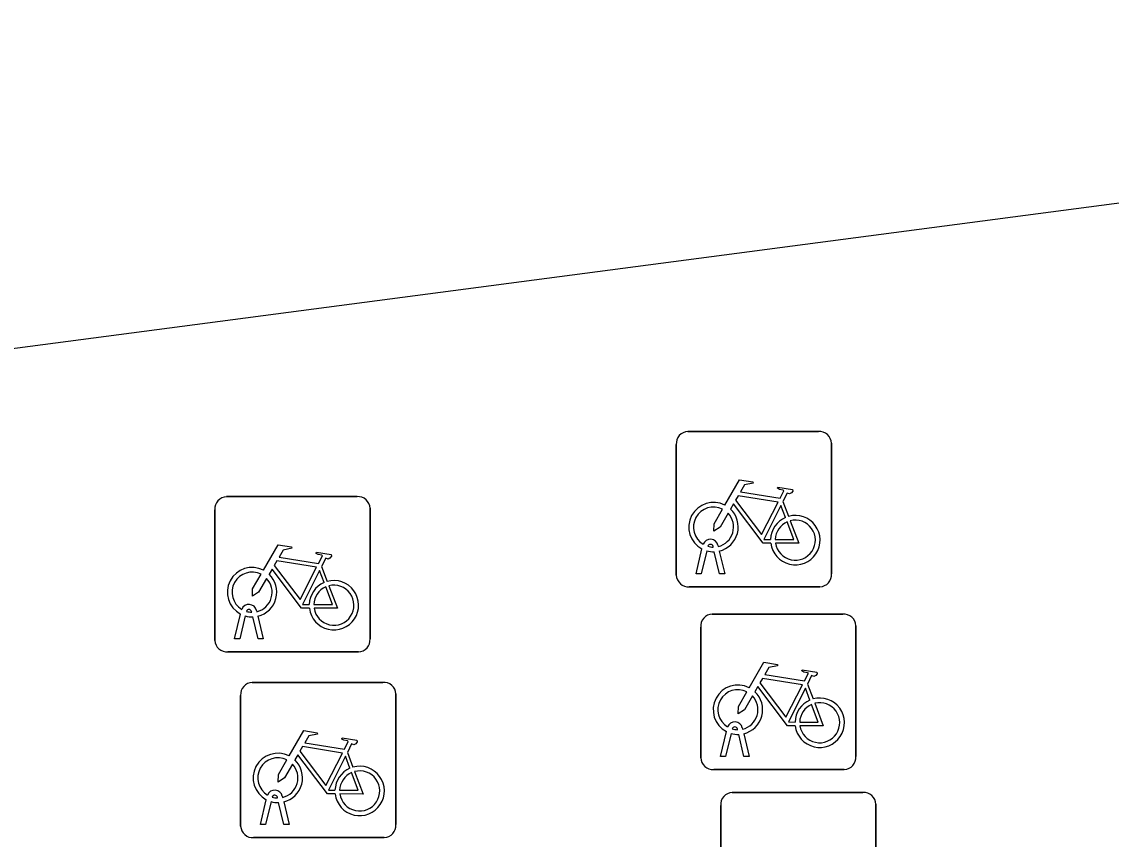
# Model space of a CAD drawing. Extents: x 162157 to 163165, y 378998 to 380775.
# Drawn here: x 162189.98 to 162196.99, y 379864.3 to 379869.56 of the extents above; entities that cross this region are included whole.
import ezdxf

# ---------------------------------------------------------------- set-up
doc = ezdxf.new("R2010")
doc.units = 0
doc.layers.add('IMGEO_Fietsenrek', color=7, linetype='Continuous')
doc.layers.add('IMGEO_Voetpad_open', color=7, linetype='Continuous')

msp = doc.modelspace()

# ---------------------------------------------------------------- linework, layer by layer
at = {"layer": 'IMGEO_Fietsenrek'}
for p, q in [((162194.2699, 379866.9215), (162195.1108, 379866.9215)), ((162195.1108, 379866.9215), (162194.2699, 379866.9215)), ((162194.1955, 379865.9969), (162194.1955, 379866.8378)), ((162194.1955, 379866.8378), (162194.1955, 379865.9969)), ((162195.1945, 379866.8471), (162195.1945, 379866.0062)), ((162195.1945, 379866.0062), (162195.1945, 379866.8471)), ((162191.2999, 379866.5025), (162192.1408, 379866.5025)), ((162192.1408, 379866.5025), (162191.2999, 379866.5025)), ((162191.2255, 379865.5779), (162191.2255, 379866.4188)), ((162191.2255, 379866.4188), (162191.2255, 379865.5779)), ((162192.2245, 379866.4281), (162192.2245, 379865.5872)), ((162192.2245, 379865.5872), (162192.2245, 379866.4281)), ((162194.8822, 379866.4712), (162194.9185, 379866.376)), ((162194.3225, 379866.0063), (162194.3608, 379866.1663)), ((162194.3912, 379866.1541), (162194.3559, 379866.0063)), ((162194.4329, 379866.1779), (162194.4319, 379866.1822)), ((162194.474, 379866.0063), (162194.4401, 379866.148)), ((162194.4636, 379866.1894), (162194.4654, 379866.1815)), ((162194.4724, 379866.1523), (162194.5074, 379866.0063)), ((162191.9122, 379866.0522), (162191.9485, 379865.957)), ((162194.3559, 379866.0063), (162194.3225, 379866.0063)), ((162194.5074, 379866.0063), (162194.474, 379866.0063)), ((162195.1201, 379865.9225), (162194.2792, 379865.9225)), ((162194.2792, 379865.9225), (162195.1201, 379865.9225)), ((162191.3525, 379865.5873), (162191.3908, 379865.7473)), ((162191.4212, 379865.7351), (162191.3859, 379865.5873)), ((162191.4629, 379865.7589), (162191.4619, 379865.7632)), ((162191.504, 379865.5873), (162191.4701, 379865.729)), ((162191.4936, 379865.7704), (162191.4954, 379865.7625)), ((162191.5024, 379865.7333), (162191.5374, 379865.5873)), ((162194.4269, 379865.7465), (162195.2678, 379865.7465)), ((162195.2678, 379865.7465), (162194.4269, 379865.7465)), ((162194.3525, 379864.8219), (162194.3525, 379865.6628)), ((162194.3525, 379865.6628), (162194.3525, 379864.8219)), ((162195.3515, 379865.6721), (162195.3515, 379864.8312)), ((162195.3515, 379864.8312), (162195.3515, 379865.6721)), ((162191.3859, 379865.5873), (162191.3525, 379865.5873)), ((162191.5374, 379865.5873), (162191.504, 379865.5873)), ((162192.1501, 379865.5035), (162191.3092, 379865.5035)), ((162191.3092, 379865.5035), (162192.1501, 379865.5035)), ((162191.4659, 379865.3075), (162192.3068, 379865.3075)), ((162192.3068, 379865.3075), (162191.4659, 379865.3075)), ((162195.0392, 379865.2962), (162195.0755, 379865.201)), ((162191.3915, 379864.3829), (162191.3915, 379865.2238)), ((162191.3915, 379865.2238), (162191.3915, 379864.3829)), ((162192.3905, 379865.2331), (162192.3905, 379864.3922)), ((162192.3905, 379864.3922), (162192.3905, 379865.2331)), ((162194.5899, 379865.0029), (162194.5889, 379865.0072)), ((162194.6206, 379865.0144), (162194.6224, 379865.0065)), ((162194.4795, 379864.8313), (162194.5178, 379864.9913)), ((162194.5482, 379864.9791), (162194.5129, 379864.8313)), ((162194.631, 379864.8313), (162194.5971, 379864.973)), ((162194.6294, 379864.9773), (162194.6644, 379864.8313)), ((162192.0782, 379864.8572), (162192.1145, 379864.762)), ((162194.5129, 379864.8313), (162194.4795, 379864.8313)), ((162194.6644, 379864.8313), (162194.631, 379864.8313)), ((162195.2771, 379864.7475), (162194.4362, 379864.7475)), ((162194.4362, 379864.7475), (162195.2771, 379864.7475)), ((162194.5559, 379864.5985), (162195.3968, 379864.5985)), ((162195.3968, 379864.5985), (162194.5559, 379864.5985)), ((162191.5185, 379864.3923), (162191.5568, 379864.5523)), ((162191.5872, 379864.5401), (162191.5519, 379864.3923)), ((162191.6289, 379864.5639), (162191.6279, 379864.5682)), ((162191.67, 379864.3923), (162191.6361, 379864.534)), ((162191.6596, 379864.5754), (162191.6614, 379864.5675)), ((162191.6684, 379864.5383), (162191.7034, 379864.3923)), ((162195.4805, 379864.5241), (162195.4805, 379863.6832)), ((162195.4805, 379863.6832), (162195.4805, 379864.5241)), ((162194.4815, 379863.6739), (162194.4815, 379864.5148)), ((162194.4815, 379864.5148), (162194.4815, 379863.6739)), ((162191.5519, 379864.3923), (162191.5185, 379864.3923)), ((162191.7034, 379864.3923), (162191.67, 379864.3923)), ((162192.3161, 379864.3085), (162191.4752, 379864.3085)), ((162191.4752, 379864.3085), (162192.3161, 379864.3085))]:
    msp.add_line(p, q, dxfattribs=at)
for points in [[(162194.5081, 379866.4482), (162194.6028, 379866.6117), (162194.689, 379866.5979), (162194.6907, 379866.5892), (162194.6346, 379866.5783), (162194.6084, 379866.533), (162194.8636, 379866.4922)], [(162194.8636, 379866.4922), (162194.8886, 379866.541), (162194.8835, 379866.545), (162194.8603, 379866.5487), (162194.8476, 379866.5562), (162194.8466, 379866.5593), (162194.8488, 379866.5639), (162194.9436, 379866.5488), (162194.9459, 379866.5385), (162194.9365, 379866.5261), (162194.9241, 379866.5197), (162194.9096, 379866.5259), (162194.8822, 379866.4712)], [(162194.8507, 379866.467), (162194.5939, 379866.508), (162194.5772, 379866.4792), (162194.7442, 379866.2589), (162194.8507, 379866.467)], [(162194.5288, 379866.3957), (162194.4772, 379866.3065), (162194.4373, 379866.2805), (162194.4385, 379866.328), (162194.493, 379866.4222)], [(162194.8038, 379866.2035), (162194.7541, 379866.2036), (162194.5634, 379866.4553), (162194.5444, 379866.4225)], [(162194.8987, 379866.369), (162194.8694, 379866.4458), (162194.76, 379866.2277), (162194.8027, 379866.2276)], [(162194.8327, 379866.2275), (162194.9526, 379866.2273), (162194.9094, 379866.3409)], [(162194.9292, 379866.3478), (162194.9842, 379866.2032), (162194.8341, 379866.2035)], [(162191.5381, 379866.0292), (162191.6328, 379866.1927), (162191.719, 379866.1789), (162191.7207, 379866.1702), (162191.6646, 379866.1593), (162191.6384, 379866.114), (162191.8936, 379866.0732)], [(162191.8936, 379866.0732), (162191.9186, 379866.122), (162191.9135, 379866.126), (162191.8903, 379866.1297), (162191.8776, 379866.1372), (162191.8766, 379866.1403), (162191.8788, 379866.1449), (162191.9736, 379866.1298), (162191.9759, 379866.1195), (162191.9665, 379866.1071), (162191.9541, 379866.1007), (162191.9396, 379866.1069), (162191.9122, 379866.0522)], [(162191.8807, 379866.048), (162191.6239, 379866.089), (162191.6072, 379866.0602), (162191.7742, 379865.8399), (162191.8807, 379866.048)], [(162191.5588, 379865.9767), (162191.5072, 379865.8875), (162191.4673, 379865.8615), (162191.4685, 379865.909), (162191.523, 379866.0032)], [(162191.8338, 379865.7845), (162191.7841, 379865.7846), (162191.5934, 379866.0363), (162191.5744, 379866.0035)], [(162191.9287, 379865.95), (162191.8994, 379866.0268), (162191.79, 379865.8087), (162191.8327, 379865.8086)], [(162191.8627, 379865.8085), (162191.9826, 379865.8083), (162191.9394, 379865.9219)], [(162191.9592, 379865.9288), (162192.0142, 379865.7842), (162191.8641, 379865.7845)], [(162194.6651, 379865.2732), (162194.7598, 379865.4367), (162194.846, 379865.4229), (162194.8477, 379865.4142), (162194.7916, 379865.4033), (162194.7654, 379865.358), (162195.0206, 379865.3172)], [(162195.0206, 379865.3172), (162195.0456, 379865.366), (162195.0405, 379865.37), (162195.0173, 379865.3737), (162195.0046, 379865.3812), (162195.0036, 379865.3843), (162195.0058, 379865.3889), (162195.1006, 379865.3738), (162195.1029, 379865.3635), (162195.0935, 379865.3511), (162195.0811, 379865.3447), (162195.0666, 379865.3509), (162195.0392, 379865.2962)], [(162195.0077, 379865.292), (162194.7509, 379865.333), (162194.7342, 379865.3042), (162194.9012, 379865.0839), (162195.0077, 379865.292)], [(162194.6858, 379865.2207), (162194.6342, 379865.1315), (162194.5943, 379865.1055), (162194.5955, 379865.153), (162194.65, 379865.2472)], [(162194.9608, 379865.0285), (162194.9111, 379865.0286), (162194.7204, 379865.2803), (162194.7014, 379865.2475)], [(162195.0557, 379865.194), (162195.0264, 379865.2708), (162194.917, 379865.0527), (162194.9597, 379865.0526)], [(162194.9897, 379865.0525), (162195.1096, 379865.0523), (162195.0664, 379865.1659)], [(162195.0862, 379865.1728), (162195.1412, 379865.0282), (162194.9911, 379865.0285)], [(162191.7041, 379864.8342), (162191.7988, 379864.9977), (162191.885, 379864.9839), (162191.8867, 379864.9752), (162191.8306, 379864.9643), (162191.8044, 379864.919), (162192.0596, 379864.8782)], [(162192.0596, 379864.8782), (162192.0846, 379864.927), (162192.0795, 379864.931), (162192.0563, 379864.9347), (162192.0436, 379864.9422), (162192.0426, 379864.9453), (162192.0448, 379864.9499), (162192.1396, 379864.9348), (162192.1419, 379864.9245), (162192.1325, 379864.9121), (162192.1201, 379864.9057), (162192.1056, 379864.9119), (162192.0782, 379864.8572)], [(162192.0467, 379864.853), (162191.7899, 379864.894), (162191.7732, 379864.8652), (162191.9402, 379864.6449), (162192.0467, 379864.853)], [(162191.7248, 379864.7817), (162191.6732, 379864.6925), (162191.6333, 379864.6665), (162191.6345, 379864.714), (162191.689, 379864.8082)], [(162191.9998, 379864.5895), (162191.9501, 379864.5896), (162191.7594, 379864.8413), (162191.7404, 379864.8085)], [(162192.0947, 379864.755), (162192.0654, 379864.8318), (162191.956, 379864.6137), (162191.9987, 379864.6136)], [(162192.0287, 379864.6135), (162192.1486, 379864.6133), (162192.1054, 379864.7269)], [(162192.1252, 379864.7338), (162192.1802, 379864.5892), (162192.0301, 379864.5895)]]:
    msp.add_lwpolyline(points, dxfattribs=at)
for centre, radius, start, end in [((162194.2732, 379866.8436), 0.0779, 92.4484, 184.28452), ((162194.2732, 379866.8436), 0.0779, 92.4484, 184.28452), ((162195.1166, 379866.8438), 0.0779, 2.4484, 94.28452), ((162195.1166, 379866.8438), 0.0779, 2.4484, 94.28452), ((162191.3032, 379866.4246), 0.0779, 92.4484, 184.28452), ((162191.3032, 379866.4246), 0.0779, 92.4484, 184.28452), ((162192.1466, 379866.4248), 0.0779, 2.4484, 94.28452), ((162192.1466, 379866.4248), 0.0779, 2.4484, 94.28452), ((162194.4351, 379866.3069), 0.159, 62.67661, 242.13685), ((162194.4351, 379866.3069), 0.129, 63.31916, 238.90302), ((162194.4351, 379866.3069), 0.159, 283.5766, 46.60424), ((162194.4351, 379866.3069), 0.129, 283.60429, 43.43025), ((162194.9617, 379866.2229), 0.159, 113.3408, 178.32165), ((162194.9617, 379866.2229), 0.159, 187.0065, 105.77075), ((162194.9617, 379866.2229), 0.129, 113.92302, 177.95563), ((162194.9617, 379866.2229), 0.129, 188.67146, 104.58832), ((162194.4149, 379866.1783), 0.0499, 12.8025, 158.69338), ((162194.4351, 379866.3069), 0.159, 253.99666, 271.78671), ((162194.4149, 379866.1783), 0.0174, 12.8025, 163.45023), ((162194.4351, 379866.3069), 0.129, 253.41502, 269.02044), ((162191.4651, 379865.8879), 0.159, 62.67661, 242.13685), ((162191.4651, 379865.8879), 0.129, 63.31916, 238.90302), ((162191.4651, 379865.8879), 0.159, 283.5766, 46.60424), ((162194.2734, 379866.0002), 0.0779, 182.4484, 274.28452), ((162194.2734, 379866.0002), 0.0779, 182.4484, 274.28452), ((162195.1168, 379866.0004), 0.0779, 272.4484, 4.28452), ((162195.1168, 379866.0004), 0.0779, 272.4484, 4.28452), ((162191.4651, 379865.8879), 0.129, 283.60429, 43.43025), ((162191.9917, 379865.8039), 0.159, 113.3408, 178.32165), ((162191.9917, 379865.8039), 0.159, 187.0065, 105.77075), ((162191.9917, 379865.8039), 0.129, 113.92302, 177.95563), ((162191.9917, 379865.8039), 0.129, 188.67146, 104.58832), ((162191.4449, 379865.7593), 0.0499, 12.8025, 158.69338), ((162191.4651, 379865.8879), 0.159, 253.99666, 271.78671), ((162191.4449, 379865.7593), 0.0174, 12.8025, 163.45023), ((162191.4651, 379865.8879), 0.129, 253.41502, 269.02044), ((162194.4302, 379865.6686), 0.0779, 92.4484, 184.28452), ((162194.4302, 379865.6686), 0.0779, 92.4484, 184.28452), ((162195.2736, 379865.6688), 0.0779, 2.4484, 94.28452), ((162195.2736, 379865.6688), 0.0779, 2.4484, 94.28452), ((162191.3034, 379865.5812), 0.0779, 182.4484, 274.28452), ((162191.3034, 379865.5812), 0.0779, 182.4484, 274.28452), ((162192.1468, 379865.5814), 0.0779, 272.4484, 4.28452), ((162192.1468, 379865.5814), 0.0779, 272.4484, 4.28452), ((162191.4692, 379865.2296), 0.0779, 92.4484, 184.28452), ((162191.4692, 379865.2296), 0.0779, 92.4484, 184.28452), ((162192.3126, 379865.2298), 0.0779, 2.4484, 94.28452), ((162192.3126, 379865.2298), 0.0779, 2.4484, 94.28452), ((162194.5921, 379865.1319), 0.159, 62.67661, 242.13685), ((162194.5921, 379865.1319), 0.129, 63.31916, 238.90302), ((162194.5921, 379865.1319), 0.129, 283.60429, 43.43025), ((162194.5921, 379865.1319), 0.159, 283.5766, 46.60424), ((162195.1187, 379865.0479), 0.159, 113.3408, 178.32165), ((162195.1187, 379865.0479), 0.159, 187.0065, 105.77075), ((162195.1187, 379865.0479), 0.129, 113.92302, 177.95563), ((162195.1187, 379865.0479), 0.129, 188.67146, 104.58832), ((162194.5719, 379865.0033), 0.0499, 12.8025, 158.69338), ((162194.5719, 379865.0033), 0.0174, 12.8025, 163.45023), ((162194.5921, 379865.1319), 0.129, 253.41502, 269.02044), ((162194.5921, 379865.1319), 0.159, 253.99666, 271.78671), ((162191.6311, 379864.6929), 0.159, 62.67661, 242.13685), ((162191.6311, 379864.6929), 0.129, 63.31916, 238.90302), ((162191.6311, 379864.6929), 0.159, 283.5766, 46.60424), ((162194.4304, 379864.8252), 0.0779, 182.4484, 274.28452), ((162194.4304, 379864.8252), 0.0779, 182.4484, 274.28452), ((162195.2738, 379864.8254), 0.0779, 272.4484, 4.28452), ((162195.2738, 379864.8254), 0.0779, 272.4484, 4.28452), ((162191.6311, 379864.6929), 0.129, 283.60429, 43.43025), ((162192.1577, 379864.6089), 0.159, 113.3408, 178.32165), ((162192.1577, 379864.6089), 0.159, 187.0065, 105.77075), ((162192.1577, 379864.6089), 0.129, 113.92302, 177.95563), ((162192.1577, 379864.6089), 0.129, 188.67146, 104.58832), ((162191.6109, 379864.5643), 0.0499, 12.8025, 158.69338), ((162194.5592, 379864.5206), 0.0779, 92.4484, 184.28452), ((162194.5592, 379864.5206), 0.0779, 92.4484, 184.28452), ((162195.4026, 379864.5208), 0.0779, 2.4484, 94.28452), ((162195.4026, 379864.5208), 0.0779, 2.4484, 94.28452), ((162191.6311, 379864.6929), 0.159, 253.99666, 271.78671), ((162191.6109, 379864.5643), 0.0174, 12.8025, 163.45023), ((162191.6311, 379864.6929), 0.129, 253.41502, 269.02044), ((162191.4694, 379864.3862), 0.0779, 182.4484, 274.28452), ((162191.4694, 379864.3862), 0.0779, 182.4484, 274.28452), ((162192.3128, 379864.3864), 0.0779, 272.4484, 4.28452), ((162192.3128, 379864.3864), 0.0779, 272.4484, 4.28452)]:
    msp.add_arc(centre, radius, start, end, dxfattribs=at)
at = {"layer": 'IMGEO_Voetpad_open'}
msp.add_lwpolyline([(162203.143, 379872.249), (162203.584, 379869.252), (162184.199, 379866.7), (162183.777, 379869.752)], dxfattribs=at)

doc.saveas('drawing.dxf')
